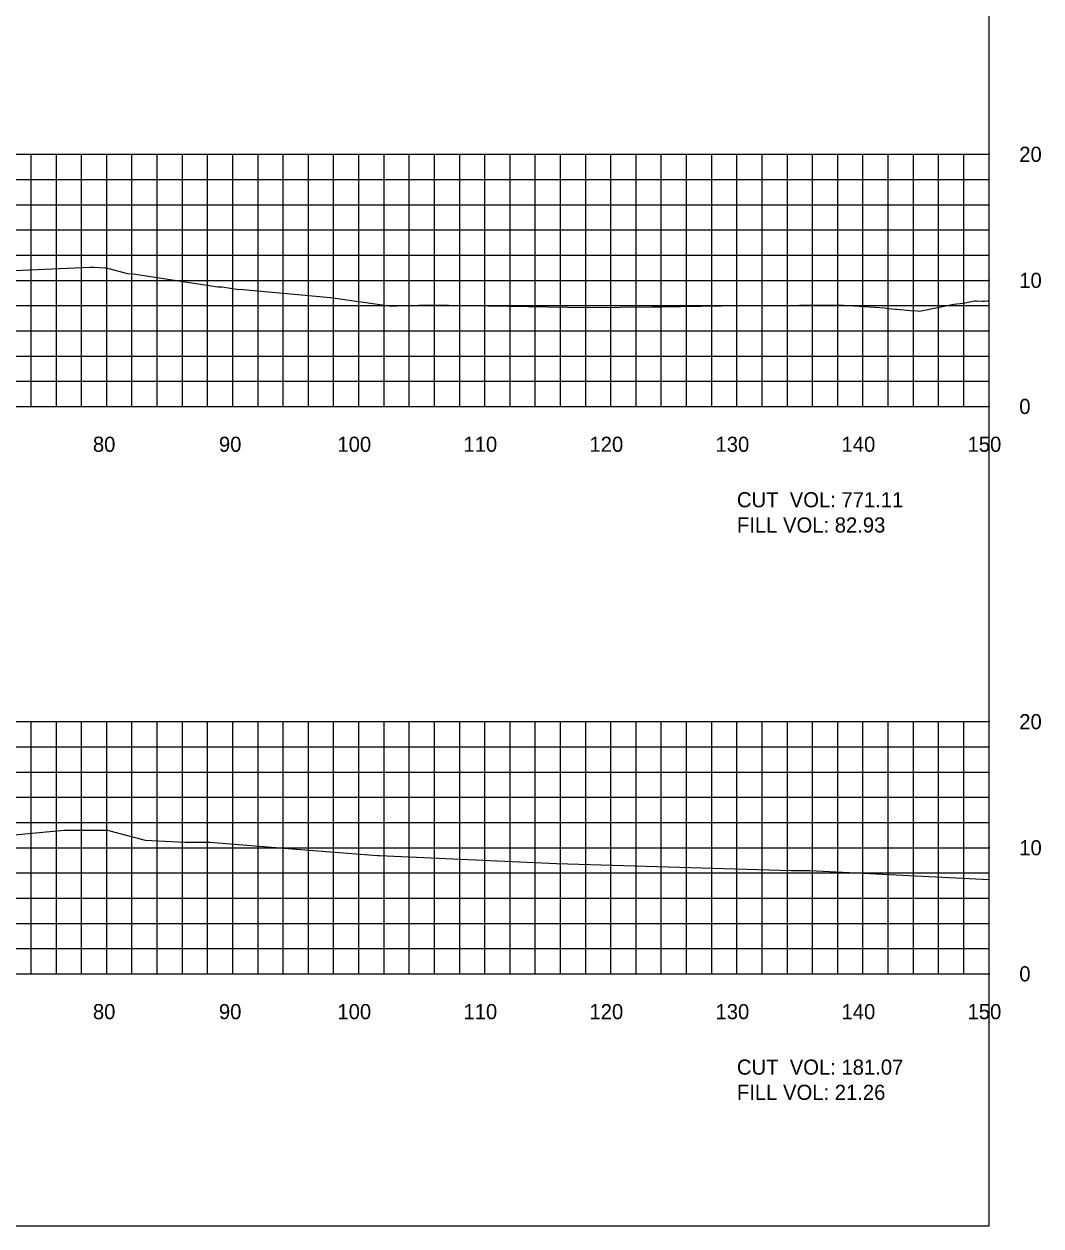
# Model space of a CAD drawing. Extents: x 1797419 to 1809236, y 248759 to 251512.
# Drawn here: x 1804404.4 to 1804485.1, y 250079.4 to 250174.8 of the extents above; entities that cross this region are included whole.
import ezdxf

# ---------------------------------------------------------------- set-up
doc = ezdxf.new("R2010")
doc.units = 0
for name, color, linetype in [('10', 7, 'Continuous'), ('31', 7, 'Continuous'), ('60', 7, 'Continuous'), ('ANNO-TXT', 7, 'Continuous'), ('Level 62', 7, 'Continuous'), ('M-ROADS', 7, 'Continuous')]:
    doc.layers.add(name, color=color, linetype=linetype)

msp = doc.modelspace()

# ---------------------------------------------------------------- linework, layer by layer
msp.add_lwpolyline([(1804181.002, 250079.432), (1804481.002, 250079.432), (1804481.002, 250269.432), (1804181.002, 250269.432)], close=True)
at = {"layer": '60'}
for p, q in [((1804481.002, 250144.432), (1804481.002, 250164.432)), ((1804481.062, 250164.432), (1804481.002, 250164.432)), ((1804481.062, 250154.432), (1804481.002, 250154.432)), ((1804181.002, 250144.432), (1804481.002, 250144.432)), ((1804411.002, 250144.372), (1804411.002, 250144.432)), ((1804421.002, 250144.372), (1804421.002, 250144.432)), ((1804431.002, 250144.372), (1804431.002, 250144.432)), ((1804441.002, 250144.372), (1804441.002, 250144.432)), ((1804451.002, 250144.372), (1804451.002, 250144.432)), ((1804461.002, 250144.372), (1804461.002, 250144.432)), ((1804471.002, 250144.372), (1804471.002, 250144.432)), ((1804481.002, 250144.372), (1804481.002, 250144.432)), ((1804481.062, 250144.432), (1804481.002, 250144.432)), ((1804481.002, 250099.432), (1804481.002, 250119.432)), ((1804481.062, 250119.432), (1804481.002, 250119.432)), ((1804481.062, 250109.432), (1804481.002, 250109.432)), ((1804181.002, 250099.432), (1804481.002, 250099.432)), ((1804411.002, 250099.372), (1804411.002, 250099.432)), ((1804421.002, 250099.372), (1804421.002, 250099.432)), ((1804431.002, 250099.372), (1804431.002, 250099.432)), ((1804441.002, 250099.372), (1804441.002, 250099.432)), ((1804451.002, 250099.372), (1804451.002, 250099.432)), ((1804461.002, 250099.372), (1804461.002, 250099.432)), ((1804471.002, 250099.372), (1804471.002, 250099.432)), ((1804481.002, 250099.372), (1804481.002, 250099.432)), ((1804481.062, 250099.432), (1804481.002, 250099.432))]:
    msp.add_line(p, q, dxfattribs=at)
at = {"layer": 'Level 62'}
for p, q in [((1804181.002, 250164.432), (1804481.002, 250164.432)), ((1804405.002, 250144.432), (1804405.002, 250164.432)), ((1804407.002, 250144.432), (1804407.002, 250164.432)), ((1804409.002, 250144.432), (1804409.002, 250164.432)), ((1804411.002, 250144.432), (1804411.002, 250164.432)), ((1804413.002, 250144.432), (1804413.002, 250164.432)), ((1804415.002, 250144.432), (1804415.002, 250164.432)), ((1804417.002, 250144.432), (1804417.002, 250164.432)), ((1804419.002, 250144.432), (1804419.002, 250164.432)), ((1804421.002, 250144.432), (1804421.002, 250164.432)), ((1804423.002, 250144.432), (1804423.002, 250164.432)), ((1804425.002, 250144.432), (1804425.002, 250164.432)), ((1804427.002, 250144.432), (1804427.002, 250164.432)), ((1804429.002, 250144.432), (1804429.002, 250164.432)), ((1804431.002, 250144.432), (1804431.002, 250164.432)), ((1804433.002, 250144.432), (1804433.002, 250164.432)), ((1804435.002, 250144.432), (1804435.002, 250164.432)), ((1804437.002, 250144.432), (1804437.002, 250164.432)), ((1804439.002, 250144.432), (1804439.002, 250164.432)), ((1804441.002, 250144.432), (1804441.002, 250164.432)), ((1804443.002, 250144.432), (1804443.002, 250164.432)), ((1804445.002, 250144.432), (1804445.002, 250164.432)), ((1804447.002, 250144.432), (1804447.002, 250164.432)), ((1804449.002, 250144.432), (1804449.002, 250164.432)), ((1804451.002, 250144.432), (1804451.002, 250164.432)), ((1804453.002, 250144.432), (1804453.002, 250164.432)), ((1804455.002, 250144.432), (1804455.002, 250164.432)), ((1804457.002, 250144.432), (1804457.002, 250164.432)), ((1804459.002, 250144.432), (1804459.002, 250164.432)), ((1804461.002, 250144.432), (1804461.002, 250164.432)), ((1804463.002, 250144.432), (1804463.002, 250164.432)), ((1804465.002, 250144.432), (1804465.002, 250164.432)), ((1804467.002, 250144.432), (1804467.002, 250164.432)), ((1804469.002, 250144.432), (1804469.002, 250164.432)), ((1804471.002, 250144.432), (1804471.002, 250164.432)), ((1804473.002, 250144.432), (1804473.002, 250164.432)), ((1804475.002, 250144.432), (1804475.002, 250164.432)), ((1804477.002, 250144.432), (1804477.002, 250164.432)), ((1804479.002, 250144.432), (1804479.002, 250164.432)), ((1804481.002, 250144.432), (1804481.002, 250164.432)), ((1804181.002, 250162.432), (1804481.002, 250162.432)), ((1804181.002, 250160.432), (1804481.002, 250160.432)), ((1804181.002, 250158.432), (1804481.002, 250158.432)), ((1804181.002, 250156.432), (1804481.002, 250156.432)), ((1804181.002, 250154.432), (1804481.002, 250154.432)), ((1804181.002, 250152.432), (1804481.002, 250152.432)), ((1804181.002, 250150.432), (1804481.002, 250150.432)), ((1804181.002, 250148.432), (1804481.002, 250148.432)), ((1804181.002, 250146.432), (1804481.002, 250146.432)), ((1804181.002, 250144.432), (1804481.002, 250144.432)), ((1804181.002, 250119.432), (1804481.002, 250119.432)), ((1804405.002, 250099.432), (1804405.002, 250119.432)), ((1804407.002, 250099.432), (1804407.002, 250119.432)), ((1804409.002, 250099.432), (1804409.002, 250119.432)), ((1804411.002, 250099.432), (1804411.002, 250119.432)), ((1804413.002, 250099.432), (1804413.002, 250119.432)), ((1804415.002, 250099.432), (1804415.002, 250119.432)), ((1804417.002, 250099.432), (1804417.002, 250119.432)), ((1804419.002, 250099.432), (1804419.002, 250119.432)), ((1804421.002, 250099.432), (1804421.002, 250119.432)), ((1804423.002, 250099.432), (1804423.002, 250119.432)), ((1804425.002, 250099.432), (1804425.002, 250119.432)), ((1804427.002, 250099.432), (1804427.002, 250119.432)), ((1804429.002, 250099.432), (1804429.002, 250119.432)), ((1804431.002, 250099.432), (1804431.002, 250119.432)), ((1804433.002, 250099.432), (1804433.002, 250119.432)), ((1804435.002, 250099.432), (1804435.002, 250119.432)), ((1804437.002, 250099.432), (1804437.002, 250119.432)), ((1804439.002, 250099.432), (1804439.002, 250119.432)), ((1804441.002, 250099.432), (1804441.002, 250119.432)), ((1804443.002, 250099.432), (1804443.002, 250119.432)), ((1804445.002, 250099.432), (1804445.002, 250119.432)), ((1804447.002, 250099.432), (1804447.002, 250119.432)), ((1804449.002, 250099.432), (1804449.002, 250119.432)), ((1804451.002, 250099.432), (1804451.002, 250119.432)), ((1804453.002, 250099.432), (1804453.002, 250119.432)), ((1804455.002, 250099.432), (1804455.002, 250119.432)), ((1804457.002, 250099.432), (1804457.002, 250119.432)), ((1804459.002, 250099.432), (1804459.002, 250119.432)), ((1804461.002, 250099.432), (1804461.002, 250119.432)), ((1804463.002, 250099.432), (1804463.002, 250119.432)), ((1804465.002, 250099.432), (1804465.002, 250119.432)), ((1804467.002, 250099.432), (1804467.002, 250119.432)), ((1804469.002, 250099.432), (1804469.002, 250119.432)), ((1804471.002, 250099.432), (1804471.002, 250119.432)), ((1804473.002, 250099.432), (1804473.002, 250119.432)), ((1804475.002, 250099.432), (1804475.002, 250119.432)), ((1804477.002, 250099.432), (1804477.002, 250119.432)), ((1804479.002, 250099.432), (1804479.002, 250119.432)), ((1804481.002, 250099.432), (1804481.002, 250119.432)), ((1804181.002, 250117.432), (1804481.002, 250117.432)), ((1804181.002, 250115.432), (1804481.002, 250115.432)), ((1804181.002, 250113.432), (1804481.002, 250113.432)), ((1804181.002, 250111.432), (1804481.002, 250111.432)), ((1804181.002, 250109.432), (1804481.002, 250109.432)), ((1804181.002, 250107.432), (1804481.002, 250107.432)), ((1804181.002, 250105.432), (1804481.002, 250105.432)), ((1804181.002, 250103.432), (1804481.002, 250103.432)), ((1804181.002, 250101.432), (1804481.002, 250101.432)), ((1804181.002, 250099.432), (1804481.002, 250099.432))]:
    msp.add_line(p, q, dxfattribs=at)
at = {"layer": 'M-ROADS'}
for points in [[(1804403.06, 250155.182), (1804409.646, 250155.481), (1804409.967, 250155.475), (1804410.835, 250155.413), (1804410.948, 250155.413), (1804412.655, 250154.986), (1804413.107, 250154.942), (1804419.827, 250153.926), (1804420.159, 250153.924), (1804421.484, 250153.712), (1804421.608, 250153.721), (1804421.836, 250153.707), (1804428.751, 250153.082), (1804433.416, 250152.413), (1804433.724, 250152.42), (1804433.841, 250152.422), (1804434.035, 250152.415), (1804436.581, 250152.504), (1804449.152, 250152.267), (1804454.303, 250152.327), (1804454.857, 250152.341), (1804454.924, 250152.342), (1804458.138, 250152.398), (1804459.373, 250152.407), (1804459.784, 250152.41), (1804469.057, 250152.478), (1804472.733, 250152.24), (1804472.999, 250152.188), (1804473.572, 250152.152), (1804473.684, 250152.145), (1804474.762, 250152.029), (1804475.324, 250152.004), (1804475.48, 250151.997), (1804478.221, 250152.533), (1804478.946, 250152.615), (1804479.849, 250152.796), (1804479.997, 250152.81), (1804480.469, 250152.784), (1804480.667, 250152.792), (1804480.872, 250152.809), (1804481.002, 250152.819)], [(1804399.948, 250110.122), (1804407.621, 250110.819), (1804407.654, 250110.822), (1804407.655, 250110.822), (1804407.656, 250110.822), (1804407.656, 250110.822), (1804410.985, 250110.822), (1804411.057, 250110.822), (1804411.247, 250110.779), (1804414.037, 250110.038), (1804417.209, 250109.874), (1804419.179, 250109.875), (1804425.707, 250109.35), (1804432.472, 250108.813), (1804432.634, 250108.816), (1804446.672, 250108.182), (1804465.291, 250107.628), (1804465.666, 250107.621), (1804466.768, 250107.622), (1804481.002, 250106.908)]]:
    msp.add_lwpolyline(points, dxfattribs=at)

# ---------------------------------------------------------------- texts
at = {"layer": '10'}
for s, p in [('80', (1804409.901, 250140.832)), ('90', (1804419.901, 250140.832)), ('100', (1804429.301, 250140.832)), ('110', (1804439.301, 250140.832)), ('120', (1804449.301, 250140.832)), ('130', (1804459.301, 250140.832)), ('140', (1804469.301, 250140.832)), ('150', (1804479.301, 250140.832)), ('80', (1804409.901, 250095.832)), ('90', (1804419.901, 250095.832)), ('100', (1804429.301, 250095.832)), ('110', (1804439.301, 250095.832)), ('120', (1804449.301, 250095.832)), ('130', (1804459.301, 250095.832)), ('140', (1804469.301, 250095.832)), ('150', (1804479.301, 250095.832))]:
    msp.add_text(s, height=1.2, dxfattribs=at).set_placement(p)
at = {"layer": '31'}
for s, p in [('20', (1804483.402, 250163.832)), ('10', (1804483.402, 250153.832)), ('0', (1804483.402, 250143.832)), ('20', (1804483.402, 250118.832)), ('10', (1804483.402, 250108.832)), ('0', (1804483.402, 250098.832))]:
    msp.add_text(s, height=1.2, dxfattribs=at).set_placement(p)
at = {"layer": 'ANNO-TXT'}
for s, p in [('CUT  VOL: 771.11', (1804461.002, 250136.432)), ('FILL VOL: 82.93', (1804461.002, 250134.432)), ('CUT  VOL: 181.07', (1804461.002, 250091.432)), ('FILL VOL: 21.26', (1804461.002, 250089.432))]:
    msp.add_text(s, height=1.2, dxfattribs=at).set_placement(p)

doc.saveas('drawing.dxf')
